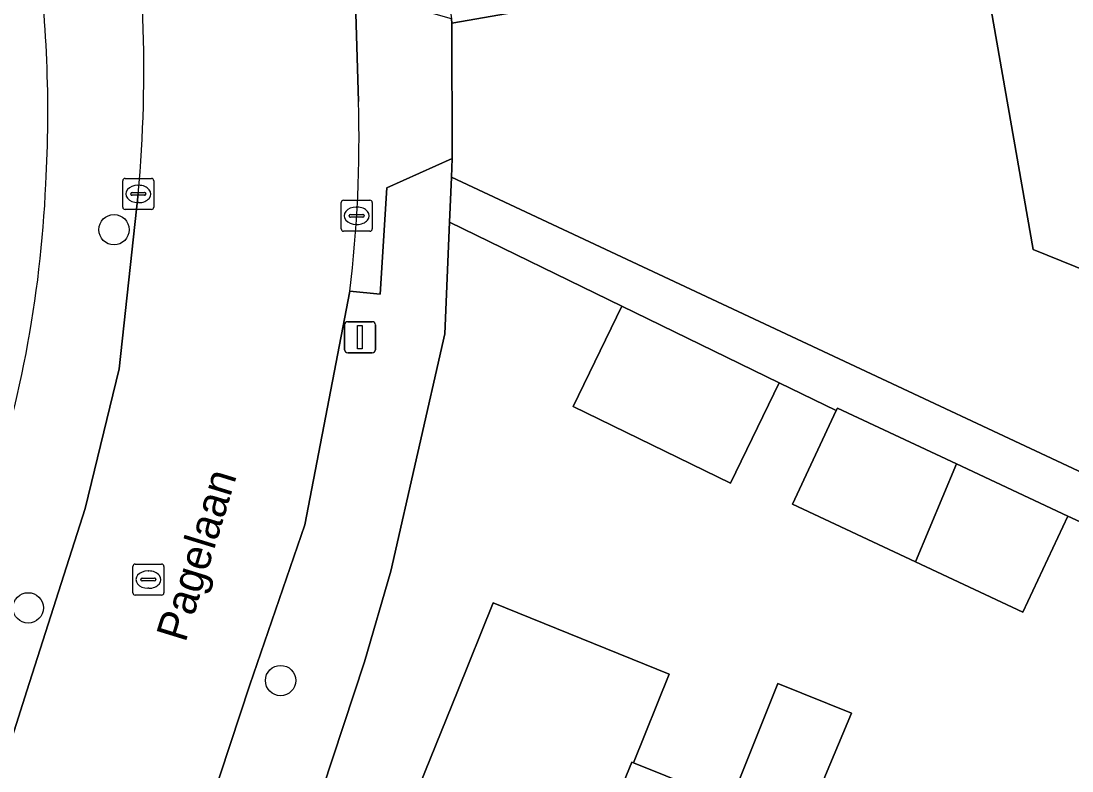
# Model space of a CAD drawing. Extents: x 162879 to 165540, y 384011 to 385181.
# Drawn here: x 163878.05 to 163911.91, y 384568.71 to 384592.86 of the extents above; entities that cross this region are included whole.
import ezdxf

# ---------------------------------------------------------------- set-up
doc = ezdxf.new("R2010")
doc.units = 0
for name, color, linetype in [('IMGEO_Boom', 7, 'Continuous'), ('IMGEO_Erf', 7, 'Continuous'), ('IMGEO_Groenvoorziening', 7, 'Continuous'), ('IMGEO_Kolk', 7, 'Continuous'), ('IMGEO_Lichtmast', 7, 'Continuous'), ('IMGEO_Muur', 7, 'Continuous'), ('IMGEO_Openbare_ruimte_label', 7, 'Continuous'), ('IMGEO_Pand', 7, 'Continuous'), ('IMGEO_Rijbaan_lokaal_gesloten', 7, 'Continuous'), ('IMGEO_Rioolput', 7, 'Continuous'), ('IMGEO_Voetpad_open', 7, 'Continuous')]:
    doc.layers.add(name, color=color, linetype=linetype)

msp = doc.modelspace()

# ---------------------------------------------------------------- linework, layer by layer
at = {"layer": 'IMGEO_Boom'}
for centre in [(163881.048, 384586.142), (163878.283, 384573.966), (163886.414, 384571.626)]:
    msp.add_circle(centre, 0.489, dxfattribs=at)
at = {"layer": 'IMGEO_Erf'}
for points in [[(163919.328, 384581.993), (163910.653, 384585.499), (163908.865, 384595.738), (163891.925, 384592.79), (163891.946, 384588.437), (163891.92, 384587.83), (163924.597, 384572.526)], [(163915.078, 384575.396), (163911.774, 384576.922), (163910.325, 384573.828), (163906.861, 384575.451), (163902.903, 384577.305), (163904.313, 384580.316), (163902.477, 384581.211), (163900.904, 384577.984), (163895.837, 384580.454), (163897.41, 384583.681), (163891.858, 384586.387), (163891.704, 384582.786), (163889.96, 384575.148), (163889.113, 384572.234), (163885.397, 384560.966)], [(163888.794, 384563.08), (163892.11, 384571.275), (163893.265, 384574.128), (163898.932, 384571.831), (163897.777, 384568.982), (163900.902, 384567.717), (163902.436, 384571.531), (163904.809, 384570.577), (163903.211, 384566.783)]]:
    msp.add_lwpolyline(points, dxfattribs=at)
at = {"layer": 'IMGEO_Groenvoorziening'}
for centre, radius, start, end in [((163838.083, 384589.921), 40.834, 356.7591, 7.9384), ((163840.929, 384589.268), 37.958, 340.8885, 357.4999)]:
    msp.add_arc(centre, radius, start, end, dxfattribs=at)
at = {"layer": 'IMGEO_Kolk'}
for p, q in [((163881.33, 384586.866), (163881.33, 384587.718)), ((163881.405, 384587.792), (163882.257, 384587.792)), ((163882.331, 384587.718), (163882.331, 384586.866)), ((163881.632, 384587.335), (163882.03, 384587.335)), ((163881.818, 384587.572), (163881.843, 384587.572)), ((163881.589, 384587.286), (163881.589, 384587.298)), ((163882.027, 384587.249), (163881.629, 384587.249)), ((163881.841, 384587.012), (163881.816, 384587.012)), ((163882.073, 384587.298), (163882.073, 384587.286)), ((163888.364, 384586.164), (163888.364, 384587.016)), ((163888.439, 384587.09), (163889.291, 384587.09)), ((163889.365, 384587.016), (163889.365, 384586.164)), ((163882.257, 384586.792), (163881.405, 384586.792)), ((163888.852, 384586.87), (163888.877, 384586.87)), ((163888.623, 384586.584), (163888.623, 384586.596)), ((163889.061, 384586.547), (163888.663, 384586.547)), ((163888.666, 384586.633), (163889.064, 384586.633)), ((163888.875, 384586.31), (163888.85, 384586.31)), ((163889.107, 384586.596), (163889.107, 384586.584)), ((163889.291, 384586.09), (163888.439, 384586.09))]:
    msp.add_line(p, q, dxfattribs=at)
for points in [[(163881.33, 384586.866), (163881.33, 384587.718)], [(163881.405, 384587.792), (163882.257, 384587.792)], [(163882.331, 384587.718), (163882.331, 384586.866)], [(163888.364, 384586.164), (163888.364, 384587.016)], [(163888.439, 384587.09), (163889.291, 384587.09)], [(163889.365, 384587.016), (163889.365, 384586.164)], [(163882.257, 384586.792), (163881.405, 384586.792)], [(163889.291, 384586.09), (163888.439, 384586.09)]]:
    msp.add_lwpolyline(points, dxfattribs=at)
for centre, radius, start, end in [((163881.407, 384587.716), 0.0765, 91.552, 178.448), ((163881.407, 384587.716), 0.0765, 91.552, 178.448), ((163882.255, 384587.716), 0.0765, 1.552, 88.448), ((163882.255, 384587.716), 0.0765, 1.552, 88.448), ((163881.629, 384587.295), 0.0403, 85.8775, 175.7526), ((163882.034, 384587.297), 0.0386, 1.7309, 96.639), ((163881.626, 384587.285), 0.0366, 178.938, 274.7102), ((163882.03, 384587.292), 0.043, 264.8664, 352.4533), ((163888.441, 384587.014), 0.0765, 91.552, 178.448), ((163888.441, 384587.014), 0.0765, 91.552, 178.448), ((163889.289, 384587.014), 0.0765, 1.552, 88.448), ((163889.289, 384587.014), 0.0765, 1.552, 88.448), ((163881.407, 384586.868), 0.0765, 181.552, 268.448), ((163881.407, 384586.868), 0.0765, 181.552, 268.448), ((163882.255, 384586.868), 0.0765, 271.552, 358.448), ((163882.255, 384586.868), 0.0765, 271.552, 358.448), ((163888.663, 384586.593), 0.0403, 85.8775, 175.7526), ((163888.66, 384586.583), 0.0366, 178.938, 274.7102), ((163889.064, 384586.59), 0.043, 264.8664, 352.4533), ((163889.068, 384586.595), 0.0386, 1.7309, 96.639), ((163888.441, 384586.166), 0.0765, 181.552, 268.448), ((163888.441, 384586.166), 0.0765, 181.552, 268.448), ((163889.289, 384586.166), 0.0765, 271.552, 358.448), ((163889.289, 384586.166), 0.0765, 271.552, 358.448)]:
    msp.add_arc(centre, radius, start, end, dxfattribs=at)
for centre, major_axis, ratio, start_param, end_param in [((163881.817, 384587.292), (-0.387, 0.002), 0.722429, 4.712389, 7.853982), ((163881.842, 384587.292), (-0.39, 0.002), 0.717154, 1.570796, 4.712389), ((163888.851, 384586.59), (-0.387, 0.002), 0.722429, 4.712389, 7.853982), ((163888.876, 384586.59), (-0.39, 0.002), 0.717154, 1.570796, 4.712389)]:
    msp.add_ellipse(centre, major_axis=major_axis, ratio=ratio, start_param=start_param, end_param=end_param, dxfattribs=at)
at = {"layer": 'IMGEO_Lichtmast'}
for p, q in [((163888.476, 384582.278), (163888.476, 384583.078)), ((163888.476, 384583.078), (163888.476, 384582.278)), ((163888.576, 384583.178), (163889.366, 384583.178)), ((163889.366, 384583.178), (163888.576, 384583.178)), ((163889.466, 384583.078), (163889.466, 384582.278)), ((163889.466, 384582.278), (163889.466, 384583.078)), ((163889.366, 384582.178), (163888.576, 384582.178)), ((163888.576, 384582.178), (163889.366, 384582.178))]:
    msp.add_line(p, q, dxfattribs=at)
msp.add_lwpolyline([(163888.896, 384583.053), (163889.046, 384583.053), (163889.046, 384582.303), (163888.896, 384582.303), (163888.896, 384583.053)], dxfattribs=at)
for centre, start, end in [((163888.576, 384583.078), 90, 180), ((163888.576, 384583.078), 90, 180), ((163889.366, 384583.078), 0, 90), ((163889.366, 384583.078), 360, 90), ((163888.576, 384582.278), 180, 270), ((163888.576, 384582.278), 180, 270), ((163889.366, 384582.278), 270, 0), ((163889.366, 384582.278), 270, 0)]:
    msp.add_arc(centre, 0.1, start, end, dxfattribs=at)
at = {"layer": 'IMGEO_Muur'}
msp.add_lwpolyline([(163891.704, 384582.786), (163889.96, 384575.148), (163889.113, 384572.234)], dxfattribs=at)
at = {"layer": 'IMGEO_Pand'}
for points in [[(163919.328, 384581.993), (163946.296, 384586.722), (163943.672, 384601.795), (163908.865, 384595.738), (163910.653, 384585.499)], [(163900.904, 384577.984), (163902.477, 384581.211), (163897.41, 384583.681), (163895.837, 384580.454)], [(163908.188, 384578.601), (163904.352, 384580.398), (163904.313, 384580.316), (163902.903, 384577.305), (163906.861, 384575.451)], [(163906.861, 384575.451), (163910.325, 384573.828), (163911.774, 384576.922), (163908.188, 384578.601)], [(163897.73, 384569.001), (163897.777, 384568.982), (163898.932, 384571.831), (163893.265, 384574.128), (163892.11, 384571.275), (163888.794, 384563.08), (163894.374, 384560.822)], [(163903.211, 384566.783), (163904.809, 384570.577), (163902.436, 384571.531), (163900.902, 384567.717), (163897.777, 384568.982), (163897.73, 384569.001), (163894.374, 384560.822), (163893.903, 384559.659), (163897.498, 384558.231), (163897.959, 384559.372), (163899.913, 384558.582)]]:
    msp.add_lwpolyline(points, close=True, dxfattribs=at)
at = {"layer": 'IMGEO_Rijbaan_lokaal_gesloten'}
for points in [[(163888.925, 384590.266), (163888.815, 384593.817)], [(163881.828, 384587.293), (163881.219, 384581.662), (163880.115, 384577.17), (163878.242, 384571.296), (163877.347, 384568.519), (163876.919, 384567.347), (163876.898, 384567.284), (163876.878, 384567.221), (163883.448, 384565.32), (163884.159, 384567.648), (163885.421, 384571.492), (163887.193, 384576.637), (163888.646, 384584.158)]]:
    msp.add_lwpolyline(points, dxfattribs=at)
for centre, radius, start, end in [((163838.759, 384591.259), 43.251, 354.7383, 9.7542), ((163847.015, 384589.12), 41.926, 353.203, 1.5663)]:
    msp.add_arc(centre, radius, start, end, dxfattribs=at)
at = {"layer": 'IMGEO_Rioolput'}
for p, q in [((163881.655, 384574.45), (163881.655, 384575.302)), ((163881.73, 384575.376), (163882.582, 384575.376)), ((163882.143, 384575.156), (163882.168, 384575.156)), ((163882.656, 384575.302), (163882.656, 384574.45)), ((163881.914, 384574.87), (163881.914, 384574.882)), ((163882.352, 384574.833), (163881.954, 384574.833)), ((163881.957, 384574.919), (163882.355, 384574.919)), ((163882.398, 384574.882), (163882.398, 384574.87)), ((163882.166, 384574.596), (163882.141, 384574.596)), ((163882.582, 384574.376), (163881.73, 384574.376))]:
    msp.add_line(p, q, dxfattribs=at)
for points in [[(163881.655, 384574.45), (163881.655, 384575.302)], [(163881.73, 384575.376), (163882.582, 384575.376)], [(163882.656, 384575.302), (163882.656, 384574.45)], [(163882.582, 384574.376), (163881.73, 384574.376)]]:
    msp.add_lwpolyline(points, dxfattribs=at)
for centre, radius, start, end in [((163881.732, 384575.3), 0.0765, 91.552, 178.448), ((163881.732, 384575.3), 0.0765, 91.552, 178.448), ((163882.58, 384575.3), 0.0765, 1.552, 88.448), ((163882.58, 384575.3), 0.0765, 1.552, 88.448), ((163881.954, 384574.879), 0.0403, 85.8775, 175.7526), ((163881.951, 384574.869), 0.0366, 178.938, 274.7102), ((163882.355, 384574.876), 0.043, 264.8664, 352.4533), ((163882.359, 384574.881), 0.0386, 1.7309, 96.639), ((163881.732, 384574.452), 0.0765, 181.552, 268.448), ((163881.732, 384574.452), 0.0765, 181.552, 268.448), ((163882.58, 384574.452), 0.0765, 271.552, 358.448), ((163882.58, 384574.452), 0.0765, 271.552, 358.448)]:
    msp.add_arc(centre, radius, start, end, dxfattribs=at)
for centre, major_axis, ratio, start_param, end_param in [((163882.142, 384574.876), (-0.387, 0.002), 0.722429, 4.712389, 7.853982), ((163882.167, 384574.876), (-0.39, 0.002), 0.717154, 1.570796, 4.712389)]:
    msp.add_ellipse(centre, major_axis=major_axis, ratio=ratio, start_param=start_param, end_param=end_param, dxfattribs=at)
at = {"layer": 'IMGEO_Voetpad_open'}
for points in [[(163913.091, 384598.018), (163910.986, 384597.652), (163906.147, 384596.812), (163904.244, 384596.481), (163899.779, 384595.735), (163893.456, 384594.637), (163891.723, 384594.336), (163891.924, 384592.929), (163891.925, 384592.79), (163908.865, 384595.738), (163943.672, 384601.795)], [(163891.925, 384592.79), (163891.924, 384592.929), (163888.815, 384593.817), (163888.925, 384590.266)], [(163888.646, 384584.158), (163889.619, 384584.063), (163889.838, 384587.49), (163891.946, 384588.437), (163891.925, 384592.79)], [(163889.113, 384572.234), (163889.96, 384575.148), (163891.704, 384582.786), (163891.858, 384586.387), (163891.92, 384587.83), (163891.946, 384588.437), (163889.838, 384587.49), (163889.619, 384584.063), (163888.646, 384584.158), (163887.193, 384576.637), (163885.421, 384571.492), (163884.159, 384567.648), (163883.448, 384565.32), (163884.559, 384564.994), (163883.414, 384561.183), (163882.284, 384561.51)], [(163875.807, 384567.563), (163876.878, 384567.221), (163876.898, 384567.284), (163876.919, 384567.347), (163877.347, 384568.519), (163878.242, 384571.296), (163880.115, 384577.17), (163881.219, 384581.662), (163881.828, 384587.293)], [(163885.397, 384560.966), (163889.113, 384572.234)]]:
    msp.add_lwpolyline(points, dxfattribs=at)
msp.add_lwpolyline([(163891.92, 384587.83), (163891.858, 384586.387), (163897.41, 384583.681), (163902.477, 384581.211), (163904.313, 384580.316), (163904.352, 384580.398), (163908.188, 384578.601), (163911.774, 384576.922), (163915.078, 384575.396), (163918.913, 384573.6), (163922.5, 384571.92), (163923.987, 384571.223), (163924.597, 384572.526)], close=True, dxfattribs=at)
for centre, radius, start, end in [((163838.759, 384591.259), 43.251, 354.7383, 9.7542), ((163838.083, 384589.921), 40.834, 356.7591, 7.9384), ((163847.015, 384589.12), 41.926, 353.203, 1.5663), ((163840.929, 384589.268), 37.958, 340.8885, 357.4999)]:
    msp.add_arc(centre, radius, start, end, dxfattribs=at)

# ---------------------------------------------------------------- texts
at = {"layer": 'IMGEO_Openbare_ruimte_label'}
msp.add_text('Pagelaan', height=1, rotation=72.9057, dxfattribs=at).set_placement((163883.348, 384572.824))

doc.saveas('drawing.dxf')
